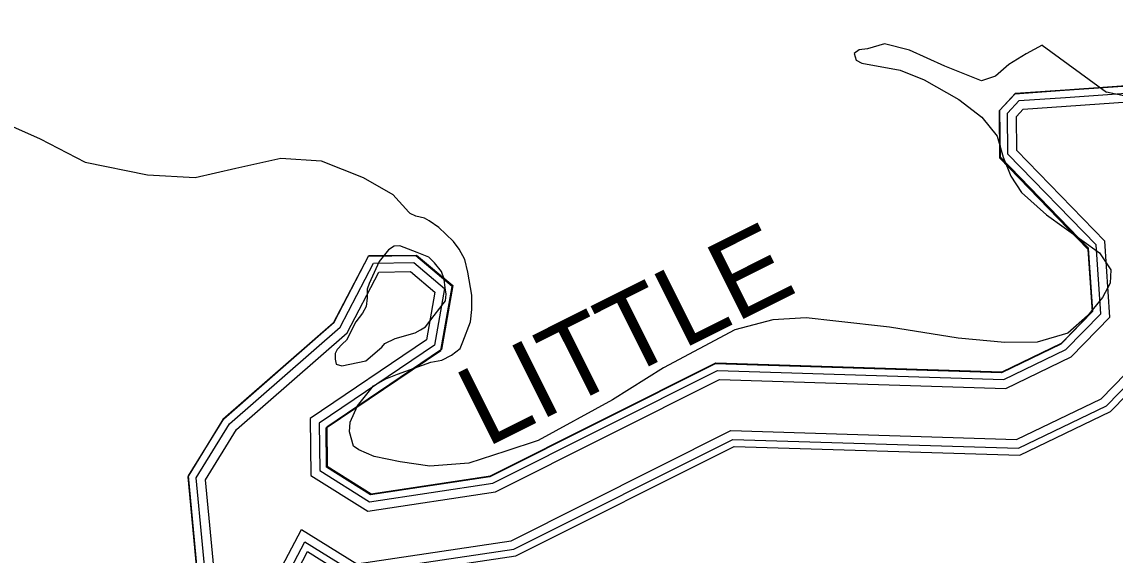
# Model space of a CAD drawing. Extents: x 2260773 to 2342389, y 552869 to 618546.
# Drawn here: x 2294112 to 2296402, y 604662 to 605779 of the extents above; entities that cross this region are included whole.
import ezdxf

# ---------------------------------------------------------------- set-up
doc = ezdxf.new("R2010")
doc.units = 0
for name, color, linetype in [('Exist Boundary Political Urban Extension UEB', 7, 'Continuous'), ('Exist Hydrographic Buffer Line', 7, 'Continuous'), ('Exist Hydrographic Misc Water Feature', 7, 'Continuous'), ('Exist Hydrographic River Shore', 7, 'Continuous'), ('Exist Hydrographic River Shore Label', 7, 'Continuous')]:
    doc.layers.add(name, color=color, linetype=linetype)

msp = doc.modelspace()

# ---------------------------------------------------------------- linework, layer by layer
at = {"layer": 'Exist Boundary Political Urban Extension UEB'}
msp.add_lwpolyline([(2296591.4, 605655.4), (2296296, 605634.7), (2296192.4, 605627.5), (2296159.4, 605592.1), (2296160.4, 605493.7), (2296345.4, 605303), (2296354.4, 605171.6), (2296288.4, 605104.1), (2296164.3, 605044.3), (2295564.3, 605063), (2295092.3, 604826.6), (2294842.3, 604789), (2294750.3, 604846.7), (2294749.3, 604928.7), (2294989.4, 605091), (2295013.4, 605225), (2294937.3, 605288.9), (2294837.4, 605287.6), (2294764.4, 605148.1), (2294533.3, 604946.2), (2294459.3, 604826.4), (2294486.4, 604543.7)], dxfattribs=at)
at = {"layer": 'Exist Hydrographic Buffer Line'}
for points in [[(2296298.6, 605620.6), (2296600.6, 605641.8), (2296690.8, 605743.6), (2296738.2, 606036.2), (2296990, 606483.2), (2297140.5, 606663.6), (2297161, 607180.7), (2297124.3, 607262.8), (2296915.9, 607475.3), (2296900.2, 607575.4), (2296964.8, 607619.3), (2297183, 607681.2), (2297277.2, 607795.9), (2297353.7, 607943.5), (2297359.6, 608229.5)], [(2296299.9, 605601.9), (2296609.5, 605623.6), (2296708.4, 605735.2), (2296756.2, 606030), (2297005.5, 606472.5), (2297159, 606656.5), (2297179.9, 607184.3), (2297140, 607273.5), (2296933.5, 607484.2), (2296920.5, 607566.6), (2296972.8, 607602.1), (2297193.8, 607664.7), (2297293, 607785.5), (2297372.4, 607938.8), (2297378.3, 608229.1)], [(2294503.9, 604545.5), (2294477.2, 604824.3), (2294547.1, 604937.5), (2294778.7, 605139.9), (2294848.6, 605273.6), (2294933.1, 605274.7), (2294997.6, 605220.5), (2294976.4, 605102.2), (2294734.8, 604938.8), (2294736, 604839.6), (2294840.4, 604774.2), (2295098.7, 604813), (2295569.4, 605048.7), (2296169.2, 605030), (2296299.3, 605092.7), (2296372.3, 605167.4), (2296362.4, 605311.7), (2296177.8, 605502), (2296176.9, 605587.7), (2296201.3, 605613.8), (2296298.6, 605620.6)], [(2294523, 604542.5), (2294496.4, 604819.8), (2294561.6, 604925.3), (2294793.6, 605128), (2294860.1, 605255), (2294926.4, 605255.8), (2294977.2, 605213.2), (2294959.4, 605113.3), (2294715.9, 604948.7), (2294717.4, 604829.1), (2294836.4, 604754.6), (2295104.4, 604794.9), (2295573.5, 605029.9), (2296173.2, 605011.2), (2296310.4, 605077.3), (2296391.6, 605160.3), (2296380.6, 605319.8), (2296196.5, 605509.7), (2296195.7, 605580.4), (2296210, 605595.7), (2296299.9, 605601.9)], [(2294622.7, 604572.8), (2294697.8, 604716.4), (2294813.4, 604644.1), (2295136.8, 604692.7), (2295597, 604923.2), (2296195.9, 604904.5), (2296373.2, 604989.9), (2296500.5, 605120.2), (2296475, 605491.4)], [(2294638.6, 604563.9), (2294704.9, 604690.5), (2294809.4, 604625.1), (2295142.4, 604675.1), (2295601.1, 604904.8), (2296199.8, 604886.1), (2296384, 604974.9), (2296519.2, 605113.3), (2296494.4, 605474.7)]]:
    msp.add_lwpolyline(points, dxfattribs=at)
at = {"layer": 'Exist Hydrographic Misc Water Feature'}
msp.add_line((2296249.5, 605729.8), (2296384.4, 605631.2), dxfattribs=at)
for points in [[(2296815.2, 606138.9), (2296754.3, 606040.7), (2296715, 605970.3), (2296693.2, 605911.9), (2296682.2, 605839.8), (2296704.9, 605772.3), (2296715.4, 605720.5), (2296698, 605674), (2296652.4, 605627.7), (2296618.6, 605603.6), (2296502.1, 605606.6), (2296384.4, 605631.2)], [(2296249.5, 605729.8), (2296215.9, 605711.8), (2296179.4, 605689.3), (2296151.9, 605665), (2296122.2, 605654.9), (2296045.9, 605685.9), (2295971.5, 605719.3), (2295919.4, 605732.9), (2295883.5, 605722.5), (2295865.9, 605720.3), (2295855.4, 605712.1), (2295860.1, 605698.4), (2295871.8, 605692.2), (2295952.2, 605677.3), (2296002.4, 605657.5), (2296074.6, 605616.3), (2296123.2, 605578.9), (2296155.2, 605539.2), (2296167.5, 605495.2), (2296183.9, 605455.4), (2296206.2, 605421.6), (2296258.7, 605374.4), (2296369.3, 605295.3), (2296393.5, 605259.6), (2296391.8, 605231.5), (2296376.2, 605201.4), (2296344.7, 605163.1), (2296303, 605126.8), (2296239.1, 605108.1), (2296171, 605107.8), (2296073.2, 605116.8), (2295929.4, 605139.3), (2295817.1, 605152.1), (2295755.1, 605159.4), (2295685, 605155), (2295605.4, 605134.1), (2295456.2, 605054.8), (2295349.1, 604987.8), (2295193.7, 604902.5), (2295125.8, 604879.9), (2295048.1, 604855.1), (2294966.3, 604848.4), (2294904.6, 604857.7), (2294850.2, 604869.1), (2294818.2, 604882.9), (2294806.4, 604890.7), (2294798.1, 604920.8), (2294799.8, 604940.8), (2294815.2, 604975), (2294848.6, 605017), (2294874.8, 605031.3), (2294898.6, 605041.5), (2294968.5, 605066.3), (2294992.1, 605070.4), (2295012.2, 605080.8), (2295030.3, 605094.7), (2295036, 605108.8), (2295051.6, 605151), (2295054.9, 605176.9), (2295054.9, 605206.9), (2295046.3, 605254.8), (2295040.3, 605280.9), (2295028.2, 605302.6), (2295016.1, 605318.6), (2294999.9, 605334.4), (2294985.8, 605348.3), (2294965.5, 605361.9), (2294955.4, 605367.9), (2294937.4, 605371.8), (2294925.1, 605377.7)], [(2293867.6, 605639.6), (2293945.7, 605614.5), (2294047.9, 605579.2), (2294150.4, 605534.1), (2294244.7, 605485.1), (2294375.1, 605458.6), (2294475, 605453.2), (2294560.5, 605472.4), (2294654.6, 605493.1), (2294738.7, 605487.7), (2294826.7, 605452.6), (2294889.2, 605417.2), (2294922.4, 605380.6), (2294925.1, 605377.7)], [(2294893.9, 605115.6), (2294935.9, 605127.9), (2294947.4, 605133.9), (2294957.9, 605140), (2294975.5, 605164.1), (2294999.3, 605194.6), (2295001.2, 605208.5), (2294998.7, 605222.2), (2294996.6, 605240.4), (2294990.9, 605256.3), (2294976.3, 605274.3), (2294964.4, 605286.3), (2294940, 605296), (2294904, 605309.5), (2294892.1, 605309.3), (2294880.2, 605301.3), (2294860.5, 605277.1), (2294839.2, 605230.9), (2294835.1, 605219), (2294835.1, 605201.1), (2294833.2, 605182.7), (2294825.4, 605168.9), (2294811.7, 605150.7), (2294791.8, 605112.7), (2294784, 605104.5), (2294772.3, 605092.6), (2294768.4, 605084.2), (2294768.6, 605072.4), (2294770.3, 605062.4), (2294782.4, 605058.6), (2294832.6, 605068.9), (2294866.2, 605097.5), (2294872.2, 605105.5), (2294893.9, 605115.6)]]:
    msp.add_lwpolyline(points, dxfattribs=at)
at = {"layer": 'Exist Hydrographic River Shore'}
for points in [[(2296297.5, 605636.5), (2296593, 605657.2), (2296675.8, 605750.7), (2296723, 606041.6), (2296976.8, 606492.3), (2297124.9, 606669.6), (2297145, 607177.6), (2297110.9, 607253.7), (2296901, 607467.8), (2296882.9, 607582.9), (2296958, 607633.9), (2297173.9, 607695.1), (2297263.9, 607804.7), (2297337.9, 607947.5), (2297343.7, 608229.8)], [(2294487.9, 604545.5), (2294460.8, 604828.1), (2294534.9, 604947.9), (2294766, 605149.9), (2294839, 605289.4), (2294938.8, 605290.6), (2295014.9, 605226.8), (2294990.9, 605092.8), (2294750.8, 604930.5), (2294751.8, 604848.4), (2294843.9, 604790.8), (2295093.8, 604828.4), (2295565.9, 605064.8), (2296165.8, 605046.1), (2296289.9, 605105.8), (2296355.9, 605173.4), (2296346.9, 605304.8), (2296162, 605495.5), (2296160.9, 605593.9), (2296193.9, 605629.3), (2296297.5, 605636.5)], [(2294651.5, 604557.2), (2294710.5, 604669.8), (2294806.3, 604609.9), (2295146.8, 604661.1), (2295604.3, 604890.1), (2296202.9, 604871.5), (2296392.6, 604962.9), (2296534.2, 605107.8), (2296509.9, 605462.2)]]:
    msp.add_lwpolyline(points, dxfattribs=at)

# ---------------------------------------------------------------- texts
at = {"layer": 'Exist Hydrographic River Shore Label'}
msp.add_text('LITTLE', height=167.32, rotation=26.6, dxfattribs=at).set_placement((2295084.8, 604886.8))

doc.saveas('drawing.dxf')
